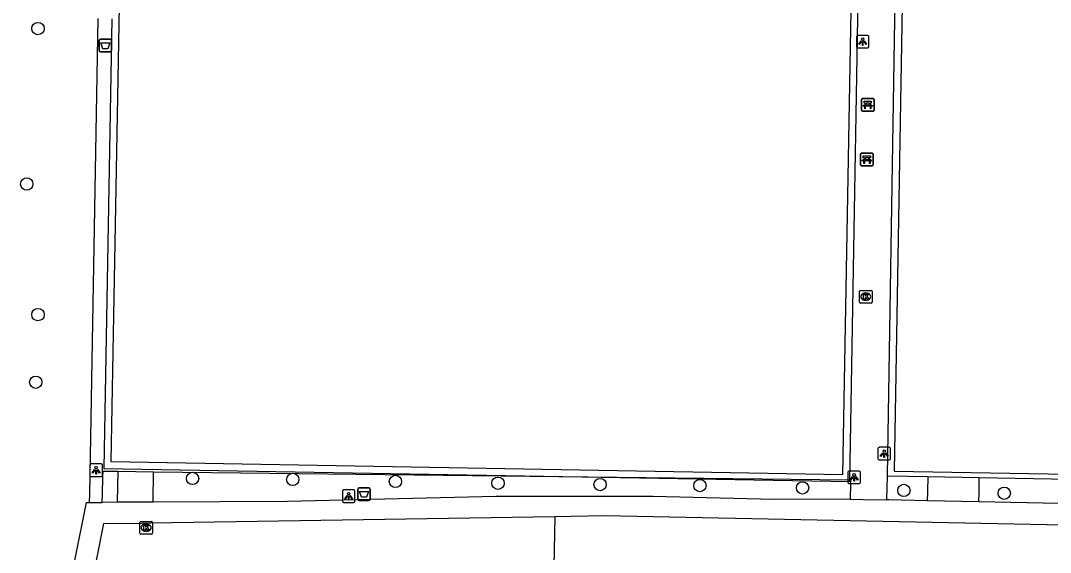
# Model space of a CAD drawing. Extents: x 161477 to 163040, y 383680 to 384868.
# Drawn here: x 161847.8 to 161929.4, y 384690.8 to 384732.9 of the extents above; entities that cross this region are included whole.
import ezdxf

# ---------------------------------------------------------------- set-up
doc = ezdxf.new("R2010")
doc.units = 0
for name, color, linetype in [('IMGEO_Afvalbak', 7, 'Continuous'), ('IMGEO_Bank', 7, 'Continuous'), ('IMGEO_Boom', 7, 'Continuous'), ('IMGEO_Groenvoorziening', 7, 'Continuous'), ('IMGEO_Hek', 7, 'Continuous'), ('IMGEO_Kolk', 7, 'Continuous'), ('IMGEO_Lichtpunt', 7, 'Continuous'), ('IMGEO_Rijbaan_lokaal_halfverhard', 7, 'Continuous'), ('IMGEO_Rijbaan_lokaal_open', 7, 'Continuous'), ('IMGEO_Voetpad_open', 7, 'Continuous')]:
    doc.layers.add(name, color=color, linetype=linetype)

msp = doc.modelspace()

# ---------------------------------------------------------------- linework, layer by layer
at = {"layer": 'IMGEO_Afvalbak'}
for p, q in [((161853.995, 384730.55), (161853.995, 384731.35)), ((161853.995, 384731.35), (161853.995, 384730.55)), ((161854.095, 384731.45), (161854.885, 384731.45)), ((161854.885, 384731.45), (161854.095, 384731.45)), ((161854.985, 384731.35), (161854.985, 384730.55)), ((161854.985, 384730.55), (161854.985, 384731.35)), ((161854.885, 384730.45), (161854.095, 384730.45)), ((161854.095, 384730.45), (161854.885, 384730.45)), ((161874.495, 384694.98), (161874.495, 384695.78)), ((161874.495, 384695.78), (161874.495, 384694.98)), ((161874.595, 384695.88), (161875.385, 384695.88)), ((161875.385, 384695.88), (161874.595, 384695.88)), ((161875.485, 384695.78), (161875.485, 384694.98)), ((161875.485, 384694.98), (161875.485, 384695.78)), ((161875.385, 384694.88), (161874.595, 384694.88)), ((161874.595, 384694.88), (161875.385, 384694.88))]:
    msp.add_line(p, q, dxfattribs=at)
for points in [[(161854.138, 384731.164), (161854.842, 384731.164), (161854.693, 384730.694), (161854.287, 384730.694), (161854.138, 384731.164)], [(161874.638, 384695.594), (161875.342, 384695.594), (161875.193, 384695.124), (161874.787, 384695.124), (161874.638, 384695.594)]]:
    msp.add_lwpolyline(points, dxfattribs=at)
for centre, start, end in [((161854.095, 384731.35), 90, 180), ((161854.095, 384731.35), 90, 180), ((161854.885, 384731.35), 0, 90), ((161854.885, 384731.35), 360, 90), ((161854.095, 384730.55), 180, 270), ((161854.095, 384730.55), 180, 270), ((161854.885, 384730.55), 270, 0), ((161854.885, 384730.55), 270, 0), ((161874.595, 384695.78), 90, 180), ((161874.595, 384695.78), 90, 180), ((161875.385, 384695.78), 0, 90), ((161875.385, 384695.78), 360, 90), ((161874.595, 384694.98), 180, 270), ((161874.595, 384694.98), 180, 270), ((161875.385, 384694.98), 270, 0), ((161875.385, 384694.98), 270, 0)]:
    msp.add_arc(centre, 0.1, start, end, dxfattribs=at)
at = {"layer": 'IMGEO_Bank'}
for p, q in [((161914.42, 384725.825), (161914.42, 384726.666)), ((161914.42, 384726.666), (161914.42, 384725.825)), ((161914.495, 384726.75), (161915.336, 384726.75)), ((161915.336, 384726.75), (161914.495, 384726.75)), ((161914.729, 384726.256), (161914.729, 384726.362)), ((161914.773, 384726.362), (161914.773, 384726.256)), ((161915.061, 384726.368), (161914.779, 384726.368)), ((161915.067, 384726.256), (161915.067, 384726.362)), ((161915.111, 384726.362), (161915.111, 384726.256)), ((161915.42, 384726.675), (161915.42, 384725.834)), ((161915.42, 384725.834), (161915.42, 384726.675)), ((161915.345, 384725.75), (161914.504, 384725.75)), ((161914.504, 384725.75), (161915.345, 384725.75)), ((161915.117, 384726.148), (161914.724, 384726.148)), ((161914.779, 384726.25), (161915.061, 384726.25)), ((161914.35, 384721.495), (161914.35, 384722.336)), ((161914.35, 384722.336), (161914.35, 384721.495)), ((161914.425, 384722.42), (161915.266, 384722.42)), ((161915.266, 384722.42), (161914.425, 384722.42)), ((161915.35, 384722.345), (161915.35, 384721.504)), ((161915.35, 384721.504), (161915.35, 384722.345)), ((161915.275, 384721.42), (161914.434, 384721.42)), ((161914.434, 384721.42), (161915.275, 384721.42)), ((161915.047, 384721.818), (161914.654, 384721.818)), ((161914.659, 384721.926), (161914.659, 384722.032)), ((161914.703, 384722.032), (161914.703, 384721.926)), ((161914.991, 384722.038), (161914.709, 384722.038)), ((161914.709, 384721.92), (161914.991, 384721.92)), ((161914.997, 384721.926), (161914.997, 384722.032)), ((161915.041, 384722.032), (161915.041, 384721.926))]:
    msp.add_line(p, q, dxfattribs=at)
for points in [[(161914.723, 384726.368), (161914.637, 384726.368), (161914.637, 384726.529), (161915.2, 384726.529), (161915.2, 384726.368), (161915.117, 384726.368)], [(161914.667, 384726.148), (161914.525, 384726.148), (161914.637, 384726.25), (161914.723, 384726.25)], [(161914.717, 384726.141), (161914.717, 384725.934), (161914.674, 384725.934), (161914.674, 384726.141)], [(161915.117, 384726.25), (161915.2, 384726.25), (161915.312, 384726.148), (161915.173, 384726.148)], [(161915.167, 384726.141), (161915.167, 384725.934), (161915.123, 384725.934), (161915.123, 384726.141)], [(161914.597, 384721.818), (161914.455, 384721.818), (161914.567, 384721.92), (161914.653, 384721.92)], [(161914.653, 384722.038), (161914.567, 384722.038), (161914.567, 384722.199), (161915.13, 384722.199), (161915.13, 384722.038), (161915.047, 384722.038)], [(161914.647, 384721.811), (161914.647, 384721.604), (161914.604, 384721.604), (161914.604, 384721.811)], [(161915.047, 384721.92), (161915.13, 384721.92), (161915.242, 384721.818), (161915.103, 384721.818)], [(161915.097, 384721.811), (161915.097, 384721.604), (161915.053, 384721.604), (161915.053, 384721.811)]]:
    msp.add_lwpolyline(points, dxfattribs=at)
for centre, radius, start, end in [((161914.498, 384726.672), 0.0779, 92.4484, 184.28452), ((161914.498, 384726.672), 0.0779, 92.4484, 184.28452), ((161914.722, 384726.361), 0.00671, 2.89567, 87.10433), ((161914.779, 384726.361), 0.00671, 92.89567, 177.10433), ((161915.061, 384726.361), 0.00671, 2.89567, 87.10433), ((161915.118, 384726.361), 0.00671, 92.89567, 177.10433), ((161915.342, 384726.672), 0.0779, 2.4484, 94.28452), ((161915.342, 384726.672), 0.0779, 2.4484, 94.28452), ((161914.498, 384725.828), 0.0779, 182.4484, 274.28452), ((161914.498, 384725.828), 0.0779, 182.4484, 274.28452), ((161914.667, 384726.141), 0.00671, 2.89567, 87.10433), ((161914.724, 384726.141), 0.00671, 92.89567, 177.10433), ((161914.722, 384726.257), 0.00671, 272.89567, 357.10433), ((161914.779, 384726.257), 0.00671, 182.89567, 267.10433), ((161915.061, 384726.257), 0.00671, 272.89567, 357.10433), ((161915.118, 384726.257), 0.00671, 182.89567, 267.10433), ((161915.116, 384726.141), 0.00671, 2.89567, 87.10433), ((161915.173, 384726.141), 0.00671, 92.89567, 177.10433), ((161915.342, 384725.828), 0.0779, 272.4484, 4.28452), ((161915.342, 384725.828), 0.0779, 272.4484, 4.28452), ((161914.428, 384722.342), 0.0779, 92.4484, 184.28452), ((161914.428, 384722.342), 0.0779, 92.4484, 184.28452), ((161915.272, 384722.342), 0.0779, 2.4484, 94.28452), ((161915.272, 384722.342), 0.0779, 2.4484, 94.28452), ((161914.428, 384721.498), 0.0779, 182.4484, 274.28452), ((161914.428, 384721.498), 0.0779, 182.4484, 274.28452), ((161914.597, 384721.811), 0.00671, 2.89567, 87.10433), ((161914.654, 384721.811), 0.00671, 92.89567, 177.10433), ((161914.652, 384722.031), 0.00671, 2.89567, 87.10433), ((161914.652, 384721.927), 0.00671, 272.89567, 357.10433), ((161914.709, 384722.031), 0.00671, 92.89567, 177.10433), ((161914.709, 384721.927), 0.00671, 182.89567, 267.10433), ((161914.991, 384722.031), 0.00671, 2.89567, 87.10433), ((161914.991, 384721.927), 0.00671, 272.89567, 357.10433), ((161915.048, 384722.031), 0.00671, 92.89567, 177.10433), ((161915.048, 384721.927), 0.00671, 182.89567, 267.10433), ((161915.046, 384721.811), 0.00671, 2.89567, 87.10433), ((161915.103, 384721.811), 0.00671, 92.89567, 177.10433), ((161915.272, 384721.498), 0.0779, 272.4484, 4.28452), ((161915.272, 384721.498), 0.0779, 272.4484, 4.28452)]:
    msp.add_arc(centre, radius, start, end, dxfattribs=at)
at = {"layer": 'IMGEO_Boom'}
for centre in [(161849.15, 384732.3), (161848.26, 384719.97), (161849.15, 384709.61), (161848.97, 384704.25), (161861.4, 384696.62), (161869.34, 384696.54), (161877.48, 384696.38), (161885.61, 384696.24), (161893.7, 384696.14), (161901.61, 384696.05), (161909.75, 384695.87), (161917.78, 384695.67), (161925.74, 384695.45)]:
    msp.add_circle(centre, 0.489, dxfattribs=at)
at = {"layer": 'IMGEO_Groenvoorziening'}
for points in [[(161919.688, 384696.766), (161919.652, 384695.554), (161919.63, 384694.853)], [(161923.726, 384694.769), (161923.739, 384695.513), (161923.761, 384696.691)]]:
    msp.add_lwpolyline(points, dxfattribs=at)
at = {"layer": 'IMGEO_Hek'}
msp.add_lwpolyline([(161855.007, 384733.07), (161854.37, 384697.403), (161913.492, 384696.386), (161914.423, 384750), (161915.22, 384795.89), (161856.173, 384796.952), (161855.49, 384761.046)], dxfattribs=at)
at = {"layer": 'IMGEO_Kolk'}
for p, q in [((161914.258, 384710.607), (161914.258, 384711.459)), ((161914.333, 384711.533), (161915.185, 384711.533)), ((161914.746, 384711.313), (161914.771, 384711.313)), ((161915.259, 384711.459), (161915.259, 384710.607)), ((161915.185, 384710.533), (161914.333, 384710.533)), ((161914.769, 384710.753), (161914.744, 384710.753)), ((161857.22, 384692.287), (161857.22, 384693.139)), ((161857.295, 384693.213), (161858.147, 384693.213)), ((161857.708, 384692.993), (161857.733, 384692.993)), ((161858.221, 384693.139), (161858.221, 384692.287)), ((161858.147, 384692.213), (161857.295, 384692.213)), ((161857.731, 384692.433), (161857.706, 384692.433))]:
    msp.add_line(p, q, dxfattribs=at)
for points in [[(161914.258, 384710.607), (161914.258, 384711.459)], [(161914.333, 384711.533), (161915.185, 384711.533)], [(161914.579, 384711.233), (161914.702, 384711.233), (161914.702, 384711.082), (161914.832, 384711.233), (161914.996, 384711.233), (161914.85, 384711.082), (161915.003, 384710.833), (161914.851, 384710.833), (161914.766, 384710.997), (161914.702, 384710.93), (161914.702, 384710.833), (161914.579, 384710.833), (161914.579, 384711.233)], [(161915.259, 384711.459), (161915.259, 384710.607)], [(161915.185, 384710.533), (161914.333, 384710.533)], [(161857.22, 384692.287), (161857.22, 384693.139)], [(161857.295, 384693.213), (161858.147, 384693.213)], [(161857.541, 384692.913), (161857.664, 384692.913), (161857.664, 384692.762), (161857.794, 384692.913), (161857.958, 384692.913), (161857.812, 384692.762), (161857.965, 384692.513), (161857.813, 384692.513), (161857.728, 384692.677), (161857.664, 384692.61), (161857.664, 384692.513), (161857.541, 384692.513), (161857.541, 384692.913)], [(161858.221, 384693.139), (161858.221, 384692.287)], [(161858.147, 384692.213), (161857.295, 384692.213)]]:
    msp.add_lwpolyline(points, dxfattribs=at)
for centre, start, end in [((161914.335, 384711.457), 91.55205, 178.44795), ((161914.335, 384711.457), 91.55205, 178.44795), ((161915.183, 384711.457), 1.55205, 88.44795), ((161915.183, 384711.457), 1.55205, 88.44795), ((161914.335, 384710.609), 181.55205, 268.44795), ((161914.335, 384710.609), 181.55205, 268.44795), ((161915.183, 384710.609), 271.55205, 358.44795), ((161915.183, 384710.609), 271.55205, 358.44795), ((161857.297, 384693.137), 91.55205, 178.44795), ((161857.297, 384693.137), 91.55205, 178.44795), ((161858.145, 384693.137), 1.55205, 88.44795), ((161858.145, 384693.137), 1.55205, 88.44795), ((161857.297, 384692.289), 181.55205, 268.44795), ((161857.297, 384692.289), 181.55205, 268.44795), ((161858.145, 384692.289), 271.55205, 358.44795), ((161858.145, 384692.289), 271.55205, 358.44795)]:
    msp.add_arc(centre, 0.0765, start, end, dxfattribs=at)
for centre, major_axis, ratio, start_param, end_param in [((161914.745, 384711.033), (-0.387, 0.002), 0.722429, 4.712389, 7.853982), ((161914.77, 384711.033), (-0.39, 0.002), 0.717154, 1.570796, 4.712389), ((161857.707, 384692.713), (-0.387, 0.002), 0.722429, 4.712389, 7.853982), ((161857.732, 384692.713), (-0.39, 0.002), 0.717154, 1.570796, 4.712389)]:
    msp.add_ellipse(centre, major_axis=major_axis, ratio=ratio, start_param=start_param, end_param=end_param, dxfattribs=at)
at = {"layer": 'IMGEO_Lichtpunt'}
for p, q in [((161914.017, 384731.663), (161914.017, 384730.856)), ((161914.017, 384731.663), (161914.017, 384730.856)), ((161914.919, 384731.758), (161914.111, 384731.758)), ((161914.919, 384731.758), (161914.111, 384731.758)), ((161915.013, 384730.856), (161915.013, 384731.663)), ((161915.013, 384730.856), (161915.013, 384731.663)), ((161914.111, 384730.762), (161914.919, 384730.762)), ((161914.111, 384730.762), (161914.919, 384730.762)), ((161915.727, 384698.993), (161915.727, 384698.186)), ((161915.727, 384698.993), (161915.727, 384698.186)), ((161916.629, 384699.088), (161915.821, 384699.088)), ((161916.629, 384699.088), (161915.821, 384699.088)), ((161916.723, 384698.186), (161916.723, 384698.993)), ((161916.723, 384698.186), (161916.723, 384698.993)), ((161854.159, 384697.768), (161853.351, 384697.768)), ((161854.159, 384697.768), (161853.351, 384697.768)), ((161915.821, 384698.092), (161916.629, 384698.092)), ((161915.821, 384698.092), (161916.629, 384698.092)), ((161853.257, 384697.673), (161853.257, 384696.866)), ((161853.257, 384697.673), (161853.257, 384696.866)), ((161854.253, 384696.866), (161854.253, 384697.673)), ((161854.253, 384696.866), (161854.253, 384697.673)), ((161913.337, 384697.113), (161913.337, 384696.306)), ((161913.337, 384697.113), (161913.337, 384696.306)), ((161914.239, 384697.208), (161913.431, 384697.208)), ((161914.239, 384697.208), (161913.431, 384697.208)), ((161914.333, 384696.306), (161914.333, 384697.113)), ((161914.333, 384696.306), (161914.333, 384697.113)), ((161853.351, 384696.772), (161854.159, 384696.772)), ((161853.351, 384696.772), (161854.159, 384696.772)), ((161913.431, 384696.212), (161914.239, 384696.212)), ((161913.431, 384696.212), (161914.239, 384696.212)), ((161873.277, 384695.613), (161873.277, 384694.806)), ((161873.277, 384695.613), (161873.277, 384694.806)), ((161874.179, 384695.708), (161873.371, 384695.708)), ((161874.179, 384695.708), (161873.371, 384695.708)), ((161874.273, 384694.806), (161874.273, 384695.613)), ((161874.273, 384694.806), (161874.273, 384695.613)), ((161873.371, 384694.712), (161874.179, 384694.712)), ((161873.371, 384694.712), (161874.179, 384694.712))]:
    msp.add_line(p, q, dxfattribs=at)
for points in [[(161914.391, 384731.327), (161914.43, 384731.299), (161914.242, 384731.037), (161914.204, 384731.064), (161914.391, 384731.327)], [(161914.493, 384731.279), (161914.54, 384731.279), (161914.54, 384730.957), (161914.493, 384730.957), (161914.493, 384731.279)], [(161914.603, 384731.299), (161914.641, 384731.326), (161914.828, 384731.064), (161914.789, 384731.036), (161914.603, 384731.299)], [(161916.101, 384698.657), (161916.14, 384698.629), (161915.952, 384698.367), (161915.914, 384698.394), (161916.101, 384698.657)], [(161916.203, 384698.609), (161916.25, 384698.609), (161916.25, 384698.287), (161916.203, 384698.287), (161916.203, 384698.609)], [(161916.313, 384698.629), (161916.351, 384698.656), (161916.538, 384698.394), (161916.499, 384698.366), (161916.313, 384698.629)], [(161853.631, 384697.337), (161853.67, 384697.309), (161853.482, 384697.047), (161853.444, 384697.074), (161853.631, 384697.337)], [(161853.733, 384697.289), (161853.78, 384697.289), (161853.78, 384696.967), (161853.733, 384696.967), (161853.733, 384697.289)], [(161853.843, 384697.309), (161853.881, 384697.336), (161854.068, 384697.074), (161854.029, 384697.046), (161853.843, 384697.309)], [(161913.711, 384696.777), (161913.75, 384696.749), (161913.562, 384696.487), (161913.524, 384696.514), (161913.711, 384696.777)], [(161913.813, 384696.729), (161913.86, 384696.729), (161913.86, 384696.407), (161913.813, 384696.407), (161913.813, 384696.729)], [(161913.923, 384696.749), (161913.961, 384696.776), (161914.148, 384696.514), (161914.109, 384696.486), (161913.923, 384696.749)], [(161873.651, 384695.277), (161873.69, 384695.249), (161873.502, 384694.987), (161873.464, 384695.014), (161873.651, 384695.277)], [(161873.863, 384695.249), (161873.901, 384695.276), (161874.088, 384695.014), (161874.049, 384694.986), (161873.863, 384695.249)], [(161873.753, 384695.229), (161873.8, 384695.229), (161873.8, 384694.907), (161873.753, 384694.907), (161873.753, 384695.229)]]:
    msp.add_lwpolyline(points, dxfattribs=at)
for centre in [(161914.516, 384731.461), (161916.226, 384698.791), (161853.756, 384697.471), (161913.836, 384696.911), (161873.776, 384695.411)]:
    msp.add_circle(centre, 0.0994, dxfattribs=at)
for centre, start, end in [((161914.111, 384731.663), 90, 180), ((161914.111, 384731.663), 90, 180), ((161914.919, 384731.663), 0, 90), ((161914.919, 384731.663), 0, 90), ((161914.111, 384730.856), 180, 270), ((161914.111, 384730.856), 180, 270), ((161914.919, 384730.856), 270, 0), ((161914.919, 384730.856), 270, 360), ((161915.821, 384698.993), 90, 180), ((161915.821, 384698.993), 90, 180), ((161916.629, 384698.993), 0, 90), ((161916.629, 384698.993), 0, 90), ((161853.351, 384697.673), 90, 180), ((161853.351, 384697.673), 90, 180), ((161854.159, 384697.673), 0, 90), ((161854.159, 384697.673), 0, 90), ((161915.821, 384698.186), 180, 270), ((161915.821, 384698.186), 180, 270), ((161916.629, 384698.186), 270, 0), ((161916.629, 384698.186), 270, 360), ((161913.431, 384697.113), 90, 180), ((161913.431, 384697.113), 90, 180), ((161914.239, 384697.113), 0, 90), ((161914.239, 384697.113), 0, 90), ((161853.351, 384696.866), 180, 270), ((161853.351, 384696.866), 180, 270), ((161854.159, 384696.866), 270, 0), ((161854.159, 384696.866), 270, 360), ((161913.431, 384696.306), 180, 270), ((161913.431, 384696.306), 180, 270), ((161914.239, 384696.306), 270, 0), ((161914.239, 384696.306), 270, 360), ((161873.371, 384695.613), 90, 180), ((161873.371, 384695.613), 90, 180), ((161874.179, 384695.613), 0, 90), ((161874.179, 384695.613), 0, 90), ((161873.371, 384694.806), 180, 270), ((161873.371, 384694.806), 180, 270), ((161874.179, 384694.806), 270, 0), ((161874.179, 384694.806), 270, 360)]:
    msp.add_arc(centre, 0.0946, start, end, dxfattribs=at)
at = {"layer": 'IMGEO_Rijbaan_lokaal_halfverhard'}
for points in [[(161890.112, 384693.611), (161894.032, 384693.674), (162004.501, 384691.435)], [(161890.112, 384693.611), (161889.704, 384672.241)]]:
    msp.add_lwpolyline(points, dxfattribs=at)
at = {"layer": 'IMGEO_Rijbaan_lokaal_open'}
for points in [[(161855.464, 384694.731), (161855.492, 384697.185)], [(161855.492, 384697.185), (161858.307, 384697.153)], [(161858.279, 384694.743), (161858.307, 384697.153)], [(161858.279, 384694.743), (161855.464, 384694.731)]]:
    msp.add_lwpolyline(points, dxfattribs=at)
at = {"layer": 'IMGEO_Voetpad_open'}
for points in [[(161913.89, 384750), (161914.706, 384795.361), (161856.71, 384796.366), (161855.87, 384750), (161854.928, 384697.951), (161912.937, 384696.941), (161913.89, 384750)], [(161916.476, 384696.826), (161917.128, 384736.313), (161916.111, 384736.298), (161916.215, 384741.486), (161917.15, 384741.455), (161917.326, 384751.471), (161916.362, 384751.47), (161916.471, 384756.683), (161917.419, 384756.687), (161918.155, 384796.249), (161977.303, 384795.269), (161977.238, 384791.77), (161977.067, 384782.569), (161976.756, 384763.85), (161976.394, 384743.072), (161975.933, 384718.078), (161975.586, 384695.729), (161975.329, 384695.734)], [(161917, 384697.186), (161975.001, 384696.196), (161976.718, 384794.667), (161918.703, 384795.714), (161917, 384697.186)], [(161853.895, 384733.09), (161853.22, 384695.385), (161853.208, 384694.709)], [(161854.245, 384694.726), (161854.263, 384695.363), (161854.301, 384696.718), (161854.315, 384697.199), (161855.492, 384697.185)], [(161858.307, 384697.153), (161913.411, 384696.519), (161913.567, 384696.517), (161913.563, 384696.385), (161913.559, 384696.229), (161913.526, 384694.978)], [(161916.437, 384694.918), (161916.476, 384696.826)], [(161916.476, 384696.826), (161919.688, 384696.766)], [(161919.688, 384696.766), (161923.761, 384696.691)], [(161923.761, 384696.691), (161975.329, 384695.734)], [(161850.611, 384682.926), (161851.003, 384684.793), (161851.146, 384685.512), (161852.983, 384694.705), (161853.208, 384694.709)], [(161853.208, 384694.709), (161854.245, 384694.726)], [(161855.464, 384694.731), (161854.245, 384694.726)], [(161913.526, 384694.978), (161907.47, 384694.952), (161897.886, 384695.189), (161885.454, 384695.189), (161868.922, 384694.788), (161858.279, 384694.743)], [(161913.526, 384694.978), (161914.587, 384694.956), (161916.437, 384694.918)], [(161919.63, 384694.853), (161916.596, 384694.915), (161916.437, 384694.918)], [(161923.726, 384694.769), (161919.63, 384694.853)], [(161975.325, 384693.709), (161945.951, 384694.312), (161945.383, 384694.324), (161923.726, 384694.769)], [(161852.36, 384682.908), (161854.374, 384693.035), (161857.339, 384693.076), (161858.106, 384693.095), (161890.112, 384693.611)]]:
    msp.add_lwpolyline(points, dxfattribs=at)

doc.saveas('drawing.dxf')
